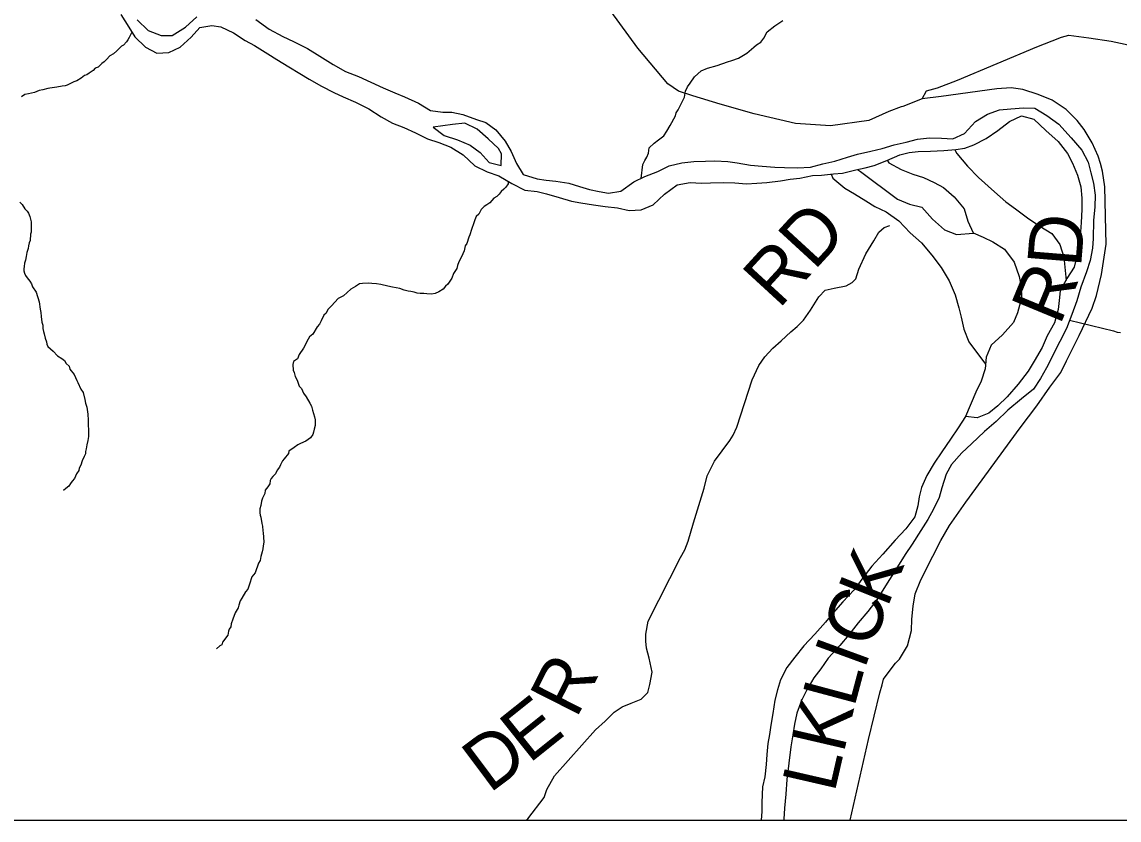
# Model space of a CAD drawing. Extents: x 0 to 34, y 0 to 22.
# Drawn here: x 5.649 to 6.804, y 14.1 to 14.94 of the extents above; entities that cross this region are included whole.
import ezdxf

# ---------------------------------------------------------------- set-up
doc = ezdxf.new("R2010")
doc.units = 0
for name, color, linetype in [('GM_X_Corporation', 7, 'Continuous'), ('GM_X_County_Road_Text', 7, 'Continuous'), ('GM_X_Major_River', 7, 'Continuous'), ('GM_X_Minor_River', 7, 'Continuous'), ('GM_X_Township_Road', 7, 'Continuous'), ('GM_X_Township_Road_Text', 7, 'Continuous'), ('SH_Data', 7, 'Continuous')]:
    doc.layers.add(name, color=color, linetype=linetype)

msp = doc.modelspace()

# ---------------------------------------------------------------- linework, layer by layer
at = {"layer": 'GM_X_Corporation'}
msp.add_lwpolyline([(2.9271, 14.1), (8.843, 14.1), (8.8335, 14.8989), (8.9, 15.0205), (8.9, 18.9286)], dxfattribs=at)
at = {"layer": 'GM_X_Major_River'}
for points in [[(5.7531, 14.9477), (5.7616, 14.9343), (5.7679, 14.9243), (5.7791, 14.9135), (5.7912, 14.9072), (5.8037, 14.9077), (5.8156, 14.9132), (5.8272, 14.9237), (5.8365, 14.9342), (5.849, 14.9363), (5.8585, 14.9346), (5.8717, 14.9283), (5.8841, 14.9205), (5.8939, 14.915), (5.9078, 14.9064), (5.9176, 14.9002), (5.93, 14.8927), (5.9417, 14.8857), (5.9514, 14.8795), (5.9646, 14.8724), (5.9774, 14.8657), (5.9872, 14.861), (6.0001, 14.8555), (6.0144, 14.8484), (6.0272, 14.8402), (6.0392, 14.8335), (6.0513, 14.8288), (6.0634, 14.8233), (6.0762, 14.817), (6.0879, 14.813), (6.1007, 14.8082), (6.1135, 14.8), (6.1259, 14.7884), (6.139, 14.7821), (6.1511, 14.7781), (6.1647, 14.7699), (6.1786, 14.7628), (6.1915, 14.7615), (6.2014, 14.759), (6.2146, 14.755), (6.2278, 14.7514), (6.2373, 14.7497), (6.2509, 14.7476), (6.2631, 14.7458), (6.276, 14.7441), (6.2885, 14.7416), (6.301, 14.7422), (6.3136, 14.7473), (6.3256, 14.7585), (6.3387, 14.7685), (6.3524, 14.771), (6.3645, 14.7704), (6.374, 14.7706), (6.3873, 14.7708), (6.3995, 14.7706), (6.412, 14.7696), (6.4226, 14.7702), (6.4333, 14.7711), (6.4477, 14.7728), (6.4577, 14.7745), (6.4679, 14.7755), (6.4813, 14.7783), (6.4908, 14.7786), (6.5033, 14.7799), (6.5128, 14.7809), (6.527, 14.7844), (6.5369, 14.7862), (6.5464, 14.7887), (6.5594, 14.7941), (6.5732, 14.8), (6.5831, 14.8025), (6.5926, 14.8035), (6.6055, 14.804), (6.6196, 14.8046), (6.6321, 14.8055), (6.6417, 14.8072), (6.6512, 14.8105), (6.6642, 14.8171), (6.6765, 14.8257), (6.6888, 14.835), (6.7015, 14.8412), (6.7143, 14.8376), (6.7271, 14.8256), (6.7398, 14.814), (6.7498, 14.8013), (6.755, 14.7913), (6.7601, 14.7787)], [(5.7705, 14.9421), (5.7821, 14.9309), (5.7957, 14.9257), (5.8074, 14.9255), (5.8213, 14.9344), (5.8332, 14.9453)], [(5.8955, 14.9423), (5.9094, 14.9322), (5.9237, 14.9244), (5.935, 14.9193), (5.9497, 14.9118), (5.9628, 14.904), (5.9768, 14.895), (5.9896, 14.8876), (6.0035, 14.8824), (6.0163, 14.8765), (6.0295, 14.8706), (6.0416, 14.8654), (6.0518, 14.8611), (6.0665, 14.8544), (6.0793, 14.8466), (6.0922, 14.8448), (6.1017, 14.845), (6.1134, 14.8426), (6.1278, 14.8374), (6.1376, 14.8342), (6.1481, 14.8264), (6.1578, 14.8145), (6.1641, 14.8037), (6.1696, 14.7911), (6.1766, 14.7792), (6.1914, 14.7748), (6.2008, 14.7735), (6.2111, 14.7725), (6.2247, 14.7704), (6.2361, 14.7668), (6.2466, 14.7636), (6.2569, 14.7615), (6.2667, 14.7598), (6.2797, 14.7619), (6.2931, 14.7716), (6.305, 14.7771), (6.3184, 14.7825), (6.3306, 14.7884), (6.3436, 14.7916), (6.3565, 14.7929), (6.3687, 14.7935), (6.3786, 14.7937), (6.3922, 14.7931), (6.4021, 14.7918), (6.4161, 14.7893), (6.4282, 14.788), (6.4415, 14.787), (6.4518, 14.7868), (6.4654, 14.7862), (6.4791, 14.7871), (6.4921, 14.7907), (6.5047, 14.7935), (6.518, 14.7975), (6.5287, 14.8007), (6.5428, 14.8039), (6.5547, 14.8068), (6.5673, 14.8104), (6.5798, 14.8132), (6.592, 14.8164), (6.6046, 14.8181), (6.6171, 14.8175), (6.6289, 14.8169), (6.6412, 14.8224), (6.6528, 14.8352), (6.6654, 14.8429), (6.678, 14.8473), (6.6902, 14.8486), (6.7035, 14.8495), (6.7153, 14.849), (6.7281, 14.8415), (6.7408, 14.8322), (6.7535, 14.8179)], [(6.1538, 14.8012), (6.1508, 14.8066), (6.14, 14.817), (6.1284, 14.8271), (6.1152, 14.8334), (6.1022, 14.8321), (6.0821, 14.829)], [(6.0821, 14.829), (6.0937, 14.8205), (6.1077, 14.8157), (6.1209, 14.8101), (6.1314, 14.8024), (6.1411, 14.7919), (6.1536, 14.7887), (6.1538, 14.8012)], [(6.7535, 14.8179), (6.7647, 14.8048), (6.7714, 14.7925), (6.7742, 14.7811), (6.7771, 14.7704), (6.7788, 14.7575), (6.7786, 14.7453), (6.7772, 14.7309), (6.7769, 14.7119), (6.776, 14.702), (6.7735, 14.6887), (6.7699, 14.677), (6.7639, 14.6608), (6.7595, 14.6464), (6.7543, 14.632), (6.7488, 14.6173), (6.7417, 14.6037), (6.7276, 14.5758), (6.7213, 14.5645), (6.7139, 14.5536), (6.7012, 14.5432), (6.687, 14.5313), (6.6746, 14.5193), (6.6623, 14.5089), (6.6488, 14.4958), (6.6384, 14.4865), (6.6275, 14.4741), (6.6221, 14.4639), (6.6173, 14.4496), (6.6148, 14.4393), (6.6086, 14.4273), (6.6027, 14.4163), (6.5953, 14.4047), (6.5863, 14.3904), (6.5789, 14.3795), (6.5727, 14.3693), (6.5563, 14.3437), (6.5489, 14.3317), (6.5396, 14.3193), (6.5295, 14.3077), (6.5194, 14.2949), (6.5101, 14.2837), (6.4978, 14.2702), (6.49, 14.2593), (6.4826, 14.2495), (6.4752, 14.2371), (6.4697, 14.2258), (6.4649, 14.2126), (6.4624, 14.2008), (6.4607, 14.1898), (6.4586, 14.177), (6.4543, 14.1428), (6.4533, 14.1272), (6.4519, 14.1124), (6.4513, 14.101), (6.4513, 14.1)], [(6.7601, 14.7787), (6.7637, 14.7664), (6.765, 14.7543), (6.7648, 14.7425), (6.7642, 14.7288), (6.7633, 14.7189), (6.762, 14.7095), (6.7599, 14.695), (6.7566, 14.6818), (6.7492, 14.6698), (6.7422, 14.6569), (6.7409, 14.6467), (6.74, 14.6372), (6.7359, 14.6232), (6.7285, 14.6097), (6.723, 14.5972), (6.7148, 14.5829), (6.7082, 14.5724), (6.6977, 14.5588), (6.6861, 14.5454), (6.6764, 14.536), (6.6668, 14.5282), (6.6546, 14.5234), (6.6424, 14.5248), (6.6346, 14.5128), (6.6265, 14.5007), (6.6175, 14.4876), (6.6093, 14.4755), (6.6015, 14.4627), (6.596, 14.4499), (6.5936, 14.4401), (6.5923, 14.4306), (6.5891, 14.4192), (6.5797, 14.4065), (6.5685, 14.3945), (6.5554, 14.3799), (6.5438, 14.3671), (6.5333, 14.3536), (6.5251, 14.3424), (6.5131, 14.3296), (6.5031, 14.318), (6.4949, 14.3083), (6.4837, 14.2955), (6.4721, 14.2832), (6.4628, 14.2715), (6.4543, 14.2607), (6.4476, 14.2475), (6.4444, 14.2369), (6.4416, 14.2263), (6.4395, 14.2122), (6.4374, 14.1997), (6.4361, 14.1902), (6.4344, 14.1804), (6.4331, 14.169), (6.4325, 14.1584), (6.4312, 14.1455), (6.4287, 14.1349), (6.4281, 14.1185), (6.4279, 14.109), (6.4274, 14.1)]]:
    msp.add_lwpolyline(points, dxfattribs=at)
at = {"layer": 'GM_X_Minor_River'}
for points in [[(6.3008, 14.7751), (6.3027, 14.79), (6.305, 14.7941), (6.307, 14.7975), (6.3086, 14.8017), (6.3095, 14.8074), (6.3145, 14.8122), (6.3191, 14.8159), (6.3249, 14.82), (6.328, 14.8249), (6.3315, 14.8309), (6.337, 14.8411), (6.3378, 14.8441), (6.3398, 14.8475), (6.3441, 14.8558), (6.3465, 14.8607), (6.3477, 14.8672), (6.3497, 14.8717), (6.3524, 14.8754), (6.3571, 14.8822), (6.364, 14.8886), (6.3709, 14.8911), (6.3809, 14.894), (6.392, 14.898), (6.3965, 14.8994), (6.4034, 14.9019), (6.4123, 14.9071), (6.4196, 14.9134), (6.4223, 14.9157), (6.4269, 14.9186), (6.43, 14.9228), (6.4335, 14.9295), (6.4416, 14.9359), (6.4501, 14.9414)], [(5.7648, 14.9293), (5.762, 14.9234), (5.7605, 14.9211), (5.7593, 14.9189), (5.7562, 14.9155), (5.7539, 14.9144), (5.752, 14.9122), (5.7489, 14.9096), (5.7454, 14.9062), (5.7416, 14.9044), (5.7381, 14.9002), (5.7358, 14.898), (5.7331, 14.8961), (5.7292, 14.8924), (5.7261, 14.8913), (5.7242, 14.8887), (5.72, 14.8861), (5.7173, 14.8843), (5.715, 14.8835), (5.7115, 14.8806), (5.7069, 14.878), (5.7038, 14.8769), (5.7015, 14.8758), (5.6969, 14.8732), (5.6946, 14.8725), (5.6916, 14.8722), (5.6859, 14.8711), (5.6786, 14.8701), (5.6764, 14.8698), (5.671, 14.8683), (5.6672, 14.8676), (5.6622, 14.8658), (5.6561, 14.8644), (5.6523, 14.8637), (5.6485, 14.8611)], [(6.5598, 14.7943), (6.5615, 14.7916), (6.5747, 14.7845), (6.5868, 14.7797), (6.5981, 14.7761), (6.6095, 14.771), (6.6193, 14.7655), (6.6305, 14.7558), (6.6409, 14.7431), (6.6449, 14.7301), (6.6504, 14.7178), (6.661, 14.7135), (6.6711, 14.7084), (6.6836, 14.7009), (6.6936, 14.6871), (6.699, 14.6721), (6.7011, 14.6618), (6.7013, 14.6493), (6.6972, 14.6338), (6.6929, 14.6236), (6.6813, 14.6105), (6.6693, 14.5997), (6.6641, 14.5872), (6.6632, 14.5747), (6.6588, 14.5619), (6.6532, 14.5502), (6.6424, 14.5248)], [(6.631, 14.8054), (6.6332, 14.8014), (6.6444, 14.7882), (6.6559, 14.7763), (6.6728, 14.7612), (6.6848, 14.7507), (6.6949, 14.7433), (6.7077, 14.7339), (6.7205, 14.725), (6.7333, 14.7172), (6.7418, 14.7056), (6.7458, 14.6922), (6.7482, 14.6678)], [(6.5287, 14.7847), (6.5317, 14.7826), (6.5445, 14.7729), (6.558, 14.7628), (6.5708, 14.7534), (6.5836, 14.7482), (6.5965, 14.745), (6.6077, 14.7323), (6.6204, 14.721), (6.6329, 14.7162), (6.6507, 14.7177)], [(6.1611, 14.772), (6.1609, 14.7696), (6.1586, 14.7659), (6.1563, 14.764), (6.1536, 14.7614), (6.1516, 14.7588), (6.1489, 14.7562), (6.1458, 14.7543), (6.1416, 14.7494), (6.1385, 14.7476), (6.1358, 14.7457), (6.1327, 14.7424), (6.13, 14.7375), (6.1273, 14.7352), (6.1257, 14.7315), (6.1249, 14.7284), (6.1225, 14.7213), (6.1205, 14.716), (6.1197, 14.7133), (6.1173, 14.7069), (6.1157, 14.7043), (6.1145, 14.699), (6.1133, 14.6959), (6.1105, 14.6899), (6.109, 14.6876), (6.1078, 14.6835), (6.107, 14.6805), (6.1054, 14.6782), (6.1034, 14.6752), (6.1015, 14.6703), (6.0976, 14.6639), (6.0949, 14.662), (6.0925, 14.6586), (6.0879, 14.6557), (6.0841, 14.6542), (6.0803, 14.6535), (6.0753, 14.6536), (6.0723, 14.6541), (6.0685, 14.6541), (6.0651, 14.6546), (6.0621, 14.6554), (6.0586, 14.6562), (6.0556, 14.6566), (6.0514, 14.6575), (6.0469, 14.6594), (6.0393, 14.6607), (6.0344, 14.6619), (6.0268, 14.6636), (6.0223, 14.6644), (6.0173, 14.6645), (6.0136, 14.665), (6.0078, 14.6647), (6.0044, 14.6644), (6.0002, 14.6614), (5.9952, 14.6588), (5.9875, 14.6517), (5.9821, 14.6488), (5.9751, 14.6413), (5.9713, 14.6372), (5.9693, 14.6334), (5.967, 14.6312), (5.9642, 14.6255), (5.9623, 14.6218), (5.9599, 14.6191), (5.9552, 14.6112), (5.9518, 14.6086), (5.9506, 14.606), (5.9455, 14.5966), (5.9408, 14.5898), (5.9392, 14.5853), (5.935, 14.5827), (5.9342, 14.5793), (5.9348, 14.5736), (5.9356, 14.5709), (5.9366, 14.5667), (5.9388, 14.5628), (5.941, 14.5567), (5.9433, 14.554), (5.9455, 14.5494), (5.9484, 14.5455), (5.9521, 14.5386), (5.954, 14.5356), (5.955, 14.5314), (5.9572, 14.5245), (5.9579, 14.521), (5.9578, 14.5153), (5.9566, 14.5112), (5.9562, 14.5081), (5.9554, 14.5059), (5.953, 14.5021), (5.948, 14.4988), (5.9423, 14.4962), (5.9396, 14.4947), (5.9357, 14.4921), (5.93, 14.4881), (5.9296, 14.4858), (5.9253, 14.4802), (5.9233, 14.4779), (5.9214, 14.4738), (5.9202, 14.4715), (5.9179, 14.4681)], [(6.5009, 14.7796), (6.5027, 14.7755), (6.5154, 14.765), (6.5256, 14.7591), (6.5373, 14.7517), (6.5471, 14.7458), (6.5587, 14.7399), (6.5723, 14.7306), (6.5842, 14.7178), (6.5962, 14.7074), (6.607, 14.6946), (6.6167, 14.6815), (6.6252, 14.6673), (6.6314, 14.6528), (6.6354, 14.639), (6.6378, 14.6291), (6.6407, 14.6165), (6.6458, 14.6031), (6.6635, 14.5797)], [(5.647, 14.7501), (5.6492, 14.7478), (5.6522, 14.7432), (5.6548, 14.7408), (5.6559, 14.7385), (5.6574, 14.7351), (5.6581, 14.7324), (5.6588, 14.7294), (5.659, 14.7225), (5.659, 14.7187), (5.6582, 14.7164), (5.6577, 14.71), (5.6569, 14.7073), (5.6561, 14.7043), (5.6557, 14.7013), (5.6544, 14.6971), (5.6536, 14.6929), (5.6528, 14.6892), (5.652, 14.6861), (5.6515, 14.6827), (5.6511, 14.6801), (5.6511, 14.6778), (5.6518, 14.6755), (5.6529, 14.6732), (5.6548, 14.6705), (5.6574, 14.667), (5.6592, 14.6643), (5.6603, 14.6613), (5.664, 14.6555), (5.6673, 14.6452), (5.6683, 14.6375), (5.669, 14.6341), (5.6693, 14.6299), (5.6699, 14.6238), (5.671, 14.6208), (5.6713, 14.6173), (5.6717, 14.6143)], [(6.752, 14.6259), (6.7982, 14.6148), (6.8019, 14.6135), (6.8054, 14.6131)], [(5.6717, 14.6143), (5.6724, 14.6116), (5.6735, 14.607), (5.6749, 14.6032), (5.6753, 14.6009), (5.6763, 14.5982), (5.682, 14.5936), (5.6864, 14.5885), (5.6913, 14.5858), (5.694, 14.5835), (5.6958, 14.5804), (5.6988, 14.5777), (5.6995, 14.5746), (5.704, 14.5688), (5.7069, 14.5627), (5.708, 14.5604), (5.711, 14.5535), (5.7136, 14.55), (5.7153, 14.5424), (5.716, 14.5386), (5.7175, 14.5344), (5.7185, 14.5271), (5.7188, 14.5207), (5.7187, 14.5161), (5.7193, 14.51), (5.7192, 14.5035), (5.7184, 14.4994), (5.7176, 14.4948), (5.7167, 14.4906), (5.7159, 14.488), (5.7159, 14.4853), (5.7147, 14.4827), (5.7127, 14.4782), (5.7111, 14.4733), (5.7092, 14.4702), (5.7091, 14.468), (5.7064, 14.4642), (5.7044, 14.4593), (5.7021, 14.4567), (5.7002, 14.454), (5.6986, 14.4514), (5.6955, 14.4488), (5.6928, 14.4469)], [(5.9179, 14.4681), (5.9159, 14.4643), (5.9132, 14.4617), (5.9116, 14.4595), (5.9104, 14.4572), (5.91, 14.4538), (5.9081, 14.4508), (5.9053, 14.447), (5.9049, 14.4436), (5.9025, 14.4387), (5.9013, 14.4357), (5.9005, 14.4311), (5.8997, 14.4274), (5.8996, 14.4232), (5.9, 14.4209), (5.9007, 14.4186), (5.9017, 14.4121), (5.9024, 14.4091), (5.9027, 14.4045), (5.9031, 14.4022), (5.9034, 14.3976), (5.9037, 14.3923), (5.9032, 14.3885), (5.9028, 14.3855), (5.902, 14.3821), (5.9007, 14.3775), (5.8999, 14.3733), (5.8983, 14.3703), (5.8947, 14.3601), (5.8913, 14.356), (5.8888, 14.3481), (5.8869, 14.3431), (5.8845, 14.3401), (5.8806, 14.3334), (5.879, 14.3307), (5.8774, 14.3262), (5.8766, 14.3235), (5.8735, 14.3179), (5.8711, 14.3115), (5.8695, 14.3066), (5.8691, 14.3035), (5.8671, 14.3009), (5.8667, 14.2986), (5.8659, 14.2944), (5.8604, 14.2873), (5.8596, 14.2843), (5.8573, 14.2832), (5.8539, 14.2802)]]:
    msp.add_lwpolyline(points, dxfattribs=at)
at = {"layer": 'GM_X_Township_Road'}
for points in [[(6.5747, 14.8504), (6.5615, 14.8457), (6.5406, 14.8361), (6.5002, 14.8307), (6.4635, 14.8329), (6.42, 14.8432), (6.3843, 14.8535), (6.3552, 14.862), (6.3403, 14.8669), (6.3292, 14.8747), (6.2973, 14.9122), (6.2312, 15.0035)], [(6.5968, 14.859), (6.6014, 14.8673), (6.6129, 14.8707), (6.634, 14.8787), (6.7173, 14.9138), (6.7336, 14.92), (6.7435, 14.9239), (6.7511, 14.926), (6.7721, 14.9232), (6.7957, 14.9198), (6.8233, 14.9136)], [(6.521, 14.1), (6.5402, 14.1848), (6.5521, 14.234), (6.5545, 14.2423), (6.5561, 14.2481), (6.5643, 14.2592), (6.5688, 14.2652), (6.573, 14.2693), (6.5814, 14.2832), (6.5855, 14.2996), (6.5859, 14.3113), (6.5874, 14.3251), (6.5895, 14.3382), (6.5954, 14.3529), (6.608, 14.3778), (6.6164, 14.3943), (6.6254, 14.4099), (6.6429, 14.4345), (6.7, 14.5127), (6.7176, 14.5358), (6.731, 14.5555), (6.7428, 14.5709), (6.7487, 14.5832), (6.762, 14.6099), (6.7757, 14.6387), (6.7802, 14.652), (6.7855, 14.6741), (6.7903, 14.7061), (6.7901, 14.7204), (6.7892, 14.7662), (6.7867, 14.7827), (6.7846, 14.7911), (6.782, 14.7986), (6.7757, 14.8128), (6.7672, 14.8267), (6.7598, 14.8361), (6.7485, 14.8476), (6.7336, 14.8577), (6.7187, 14.8637), (6.7026, 14.8688), (6.6906, 14.8707), (6.6754, 14.8695), (6.6167, 14.8616), (6.5968, 14.859), (6.5764, 14.851), (6.5747, 14.8504)], [(6.1798, 14.1), (6.1818, 14.1013), (6.1989, 14.1238), (6.2018, 14.1321), (6.2098, 14.1464), (6.2528, 14.1948), (6.2629, 14.2041), (6.2725, 14.2135), (6.2809, 14.219), (6.2903, 14.2229), (6.3011, 14.2271), (6.3079, 14.2341), (6.31, 14.2428), (6.3125, 14.2555), (6.3093, 14.2705), (6.3066, 14.2809), (6.3058, 14.2883), (6.3058, 14.2957), (6.3085, 14.3093), (6.3424, 14.3763), (6.3468, 14.3845), (6.3504, 14.3935), (6.3559, 14.4127), (6.3674, 14.4492), (6.3706, 14.4623), (6.378, 14.4777), (6.3942, 14.4994), (6.3977, 14.505), (6.4018, 14.5136), (6.4179, 14.5633), (6.4247, 14.5783), (6.431, 14.5873), (6.4396, 14.5965), (6.4485, 14.6043), (6.4585, 14.6137), (6.4651, 14.6193), (6.472, 14.6262), (6.4792, 14.6365), (6.4881, 14.6507), (6.4946, 14.6575), (6.5042, 14.6599), (6.5167, 14.6623), (6.5232, 14.6657), (6.5271, 14.6697), (6.53, 14.6798), (6.5374, 14.6957), (6.546, 14.7097), (6.5513, 14.7188), (6.5567, 14.7234), (6.5626, 14.7257)]]:
    msp.add_lwpolyline(points, dxfattribs=at)
at = {"layer": 'SH_Data'}
msp.add_line((2.1, 14.1), (8.9, 14.1), dxfattribs=at)

# ---------------------------------------------------------------- texts
at = {"layer": 'GM_X_County_Road_Text'}
for s, rotation, p in [('D', 85.3807, (6.7639, 14.6808)), ('R', 67.5158, (6.7416, 14.6193)), ('K', 68.2595, (6.5599, 14.3223)), ('C', 69.5417, (6.5437, 14.2789)), ('I', 69.8962, (6.5357, 14.2571)), ('L', 75.0147, (6.5251, 14.2173)), ('K', 76.9259, (6.514, 14.1691)), ('L', 77.0635, (6.5044, 14.1277))]:
    msp.add_text(s, height=0.0568, rotation=rotation, dxfattribs=at).set_placement(p)
at = {"layer": 'GM_X_Township_Road_Text'}
for s, height, rotation, p in [('RD', 0.05682, 47.433, (6.4458, 14.637)), ('R', 0.0568, 63.123, (6.2326, 14.2057)), ('E', 0.0568, 38.6303, (6.1828, 14.1587)), ('D', 0.0568, 36.8014, (6.1412, 14.1275))]:
    msp.add_text(s, height=height, rotation=rotation, dxfattribs=at).set_placement(p)

doc.saveas('drawing.dxf')
